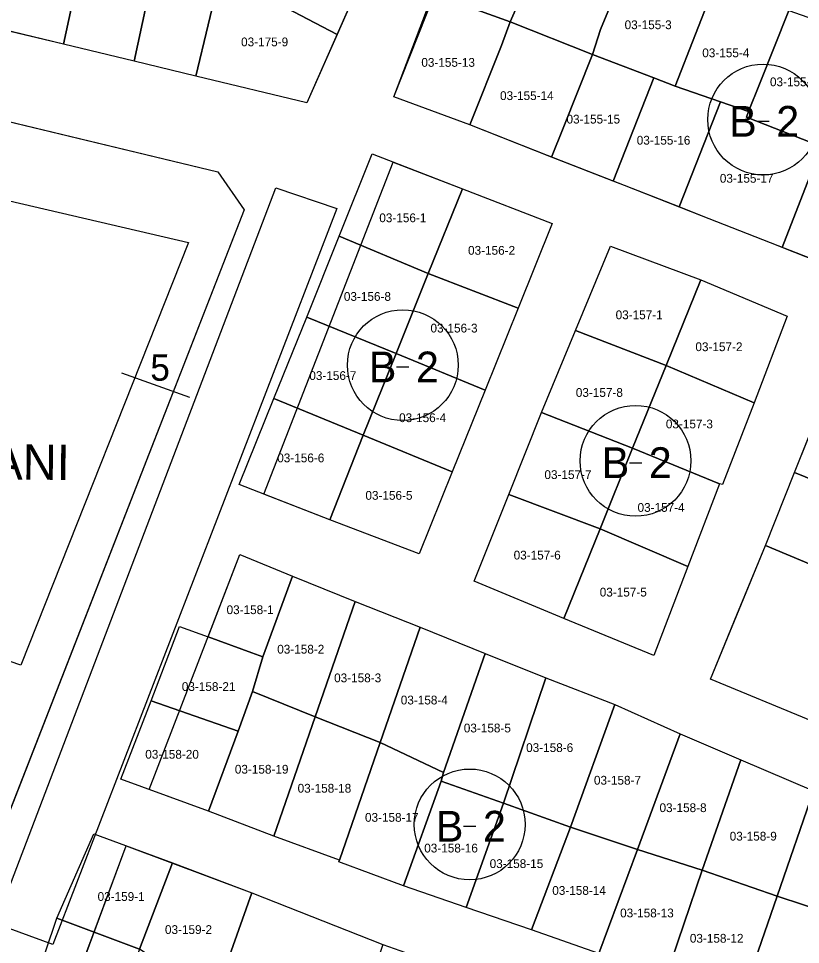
# Model space of a CAD drawing. Extents: x 413946 to 415528, y 4453939 to 4454944.
# Drawn here: x 414681.1 to 414770, y 4454188.2 to 4454293.5 of the extents above; entities that cross this region are included whole.
import ezdxf

# ---------------------------------------------------------------- set-up
doc = ezdxf.new("R2010")
doc.units = 0
for name, color, linetype in [('0_KADASTRO', 7, 'Continuous'), ('Level 20', 7, 'Continuous'), ('Level 27', 7, 'Continuous'), ('Level 28', 7, 'Continuous'), ('Level 33', 7, 'Continuous'), ('Level 54', 7, 'Continuous'), ('Level 62', 7, 'Continuous'), ('SEMBOL', 7, 'Continuous'), ('SNR_YAPIYAK', 7, 'Continuous')]:
    doc.layers.add(name, color=color, linetype=linetype)

msp = doc.modelspace()

# ---------------------------------------------------------------- linework, layer by layer
at = {"layer": '0_KADASTRO'}
for points in [[(414697.18, 4454302.27), (414698.65, 4454309.13), (414699.17, 4454311.54), (414721.15, 4454300.35), (414717.33, 4454291.66), (414704.08, 4454298.63)], [(414729.3, 4454295.87), (414734.34, 4454308.12), (414741.83, 4454305.09), (414738.19, 4454295.79), (414737.02, 4454293.08)], [(414674.56, 4454293.33), (414675.65, 4454306.29), (414688.96, 4454303.19), (414686.23, 4454290.53)], [(414737.02, 4454293.08), (414738.19, 4454295.79), (414741.83, 4454305.09), (414751.12, 4454301.46), (414751.09, 4454301.37), (414747.27, 4454292.23), (414746.39, 4454289.37)], [(414686.23, 4454290.53), (414688.96, 4454303.19), (414696.97, 4454301.31), (414694.23, 4454288.6)], [(414694.23, 4454288.6), (414696.97, 4454301.31), (414697.18, 4454302.27), (414704.08, 4454298.63), (414701.26, 4454286.91)], [(414746.39, 4454289.37), (414747.27, 4454292.23), (414751.09, 4454301.37), (414760.39, 4454297.62), (414755.77, 4454285.78), (414753.34, 4454286.71)], [(414701.26, 4454286.91), (414704.08, 4454298.63), (414717.33, 4454291.66), (414713.9, 4454283.88)], [(414755.77, 4454285.78), (414760.39, 4454297.62), (414760.42, 4454297.69), (414768.71, 4454294.36), (414765.37, 4454286.01), (414764.12, 4454282.88), (414760.92, 4454283.99)], [(414723.79, 4454284.57), (414728.21, 4454296.27), (414729.3, 4454295.87), (414737.02, 4454293.08), (414736.04, 4454290.39), (414732.41, 4454281.37)], [(414763.9, 4454282.25), (414764.12, 4454282.88), (414765.37, 4454286.01), (414768.71, 4454294.36), (414777.22, 4454291.39), (414772.55, 4454279.33), (414772.39, 4454278.91)], [(414732.41, 4454281.37), (414736.04, 4454290.39), (414737.02, 4454293.08), (414746.39, 4454289.37), (414743.04, 4454280.99), (414741.72, 4454277.71)], [(414741.72, 4454277.71), (414743.04, 4454280.99), (414746.39, 4454289.37), (414753.34, 4454286.71), (414748.73, 4454274.98)], [(414631.05, 4454220.6), (414654.94, 4454287.76), (414703.76, 4454276.03), (414706.77, 4454271.71), (414680.3, 4454203.91)], [(414748.73, 4454274.98), (414753.34, 4454286.71), (414755.77, 4454285.78), (414760.92, 4454283.99), (414756.22, 4454272.04), (414750.01, 4454274.48)], [(414756.22, 4454272.04), (414760.92, 4454283.99), (414764.12, 4454282.88), (414763.9, 4454282.25), (414772.39, 4454278.91), (414771.6, 4454276.78), (414767.95, 4454267.42), (414767.49, 4454267.6), (414758.76, 4454271.04)], [(414767.95, 4454267.42), (414771.6, 4454276.78), (414772.39, 4454278.91), (414772.55, 4454279.33), (414781.05, 4454276.16), (414777.69, 4454267.75), (414776.23, 4454264.18)], [(414717.57, 4454268.71), (414721.3, 4454278.08), (414731.59, 4454274.09), (414727.7, 4454264.45)], [(414727.7, 4454264.45), (414731.59, 4454274.09), (414741.8, 4454270.14), (414737.92, 4454260.52)], [(414713.87, 4454259.51), (414717.57, 4454268.71), (414727.7, 4454264.45), (414724.03, 4454255.36)], [(414744.44, 4454257.97), (414748.43, 4454267.57), (414758.7, 4454263.76), (414754.75, 4454253.99)], [(414724.03, 4454255.36), (414727.7, 4454264.45), (414737.92, 4454260.52), (414734.16, 4454251.2)], [(414754.75, 4454253.99), (414758.7, 4454263.76), (414768.52, 4454259.6), (414764.75, 4454249.78)], [(414710.14, 4454250.24), (414713.87, 4454259.51), (414724.03, 4454255.36), (414720.29, 4454246.08)], [(414740.59, 4454248.68), (414744.44, 4454257.97), (414754.75, 4454253.99), (414750.94, 4454244.62)], [(414720.29, 4454246.08), (414724.03, 4454255.36), (414734.16, 4454251.2), (414730.42, 4454241.91)], [(414750.94, 4454244.62), (414754.75, 4454253.99), (414764.75, 4454249.78), (414761.17, 4454240.46), (414760.82, 4454240.57)], [(414706.2, 4454240.46), (414710.14, 4454250.24), (414720.29, 4454246.08), (414716.52, 4454236.46)], [(414769.36, 4454241.86), (414772.73, 4454250.28), (414784.08, 4454245.59), (414780.73, 4454237.2)], [(414736.85, 4454239.35), (414740.59, 4454248.68), (414750.94, 4454244.62), (414747.23, 4454235.44)], [(414716.52, 4454236.46), (414720.29, 4454246.08), (414730.42, 4454241.91), (414726.67, 4454232.6)], [(414747.23, 4454235.44), (414750.94, 4454244.62), (414760.82, 4454240.57), (414757.22, 4454231.16)], [(414766.04, 4454233.56), (414769.36, 4454241.86), (414780.73, 4454237.2), (414777.4, 4454228.84), (414775.2, 4454229.71)], [(414732.91, 4454229.48), (414736.85, 4454239.35), (414747.23, 4454235.44), (414743.11, 4454225.25)], [(414743.11, 4454225.25), (414747.23, 4454235.44), (414757.22, 4454231.16), (414753.35, 4454221.02)], [(414759.79, 4454218.33), (414762.79, 4454225.66), (414766.04, 4454233.56), (414775.2, 4454229.71), (414777.4, 4454228.84), (414788.83, 4454224.17), (414785.8, 4454216.2), (414782.95, 4454208.77), (414771.37, 4454213.55)], [(414702.65, 4454223.15), (414706.25, 4454232.5), (414712.27, 4454230.06), (414708.9, 4454220.89), (414707.65, 4454221.34)], [(414707.72, 4454216.93), (414708.9, 4454220.89), (414712.27, 4454230.06), (414719.4, 4454227.19), (414714.85, 4454214.05)], [(414714.85, 4454214.05), (414719.4, 4454227.19), (414726.78, 4454224.24), (414722.21, 4454211.15)], [(414696.18, 4454215.89), (414699.42, 4454224.32), (414702.65, 4454223.15), (414707.65, 4454221.34), (414708.9, 4454220.89), (414707.72, 4454216.93), (414706.07, 4454212.42)], [(414722.21, 4454211.15), (414726.78, 4454224.24), (414734.16, 4454221.25), (414729.42, 4454207.75)], [(414729.16, 4454206.75), (414729.42, 4454207.75), (414734.16, 4454221.25), (414741.06, 4454218.5), (414736.27, 4454204.23)], [(414736.27, 4454204.23), (414741.06, 4454218.5), (414748.9, 4454215.47), (414743.89, 4454201.53)], [(414702.72, 4454203.33), (414706.07, 4454212.42), (414707.72, 4454216.93), (414714.85, 4454214.05), (414710.13, 4454200.48)], [(414692.74, 4454206.99), (414696.18, 4454215.89), (414706.07, 4454212.42), (414702.72, 4454203.33)], [(414743.89, 4454201.53), (414748.9, 4454215.47), (414756.36, 4454212.12), (414751.51, 4454198.98)], [(414710.13, 4454200.48), (414714.85, 4454214.05), (414722.21, 4454211.15), (414717.59, 4454197.75)], [(414751.51, 4454198.98), (414756.36, 4454212.12), (414763.25, 4454209.19), (414758.86, 4454196.63)], [(414717.52, 4454197.57), (414717.59, 4454197.75), (414722.21, 4454211.15), (414729.42, 4454207.75), (414729.16, 4454206.75), (414724.88, 4454194.83)], [(414758.86, 4454196.63), (414763.25, 4454209.19), (414771.53, 4454205.64), (414767.38, 4454193.69)], [(414724.88, 4454194.83), (414729.16, 4454206.75), (414736.27, 4454204.23), (414731.99, 4454192.4)], [(414767.38, 4454193.69), (414771.53, 4454205.64), (414780.48, 4454202.71), (414776.36, 4454190.71)], [(414731.99, 4454192.4), (414736.27, 4454204.23), (414743.89, 4454201.53), (414739.45, 4454189.83)], [(414685.47, 4454191.16), (414689.68, 4454200.77), (414698.61, 4454197.45), (414694.84, 4454187.63)], [(414739.45, 4454189.83), (414743.89, 4454201.53), (414751.51, 4454198.98), (414747.11, 4454187.16)], [(414747.11, 4454187.16), (414751.51, 4454198.98), (414758.86, 4454196.63), (414754.66, 4454184.35)], [(414694.84, 4454187.63), (414698.61, 4454197.45), (414707.65, 4454194.06), (414703.37, 4454182.09)], [(414754.66, 4454184.35), (414758.86, 4454196.63), (414767.38, 4454193.69), (414763.1, 4454181.29)], [(414703.37, 4454182.09), (414707.65, 4454194.06), (414722.54, 4454188.17), (414718.48, 4454176.24), (414711.03, 4454179.13)], [(414763.1, 4454181.29), (414767.38, 4454193.69), (414776.36, 4454190.71), (414772.34, 4454177.79)], [(414681.64, 4454179.79), (414685.47, 4454191.16), (414694.84, 4454187.63), (414690.44, 4454175.38)]]:
    msp.add_lwpolyline(points, close=True, dxfattribs=at)
at = {"layer": 'Level 27'}
for p, q in [((414724.06, 4454306.91), (414713.9, 4454283.88)), ((414732.41, 4454281.37), (414723.79, 4454284.57)), ((414741.25, 4454277.89), (414732.41, 4454281.37)), ((414750.01, 4454274.48), (414741.25, 4454277.89)), ((414723.71, 4454277.14), (414731.59, 4454274.09)), ((414758.76, 4454271.04), (414750.01, 4454274.48)), ((414731.59, 4454274.09), (414741.8, 4454270.14)), ((414767.49, 4454267.6), (414758.76, 4454271.04)), ((414741.8, 4454270.14), (414737.92, 4454260.52)), ((414744.44, 4454257.97), (414748.43, 4454267.57)), ((414748.43, 4454267.57), (414758.7, 4454263.76)), ((414776.23, 4454264.18), (414767.49, 4454267.6)), ((414758.7, 4454263.76), (414768.52, 4454259.6)), ((414737.92, 4454260.52), (414734.16, 4454251.2)), ((414768.52, 4454259.6), (414764.75, 4454249.78)), ((414740.59, 4454248.68), (414744.44, 4454257.97)), ((414734.16, 4454251.2), (414730.42, 4454241.91)), ((414769.36, 4454241.86), (414772.73, 4454250.28)), ((414764.75, 4454249.78), (414761.17, 4454240.46)), ((414736.85, 4454239.35), (414740.59, 4454248.68)), ((414730.42, 4454241.91), (414726.67, 4454232.6)), ((414766.04, 4454233.56), (414769.36, 4454241.86)), ((414760.82, 4454240.57), (414757.22, 4454231.16)), ((414761.17, 4454240.46), (414760.82, 4454240.57)), ((414716.52, 4454236.46), (414708.99, 4454239.38)), ((414732.91, 4454229.48), (414736.85, 4454239.35)), ((414726.67, 4454232.6), (414716.52, 4454236.46)), ((414759.79, 4454218.33), (414766.04, 4454233.56)), ((414706.25, 4454232.5), (414712.27, 4454230.06)), ((414757.22, 4454231.16), (414753.35, 4454221.02)), ((414712.27, 4454230.06), (414719.4, 4454227.19)), ((414743.11, 4454225.25), (414732.91, 4454229.48)), ((414719.4, 4454227.19), (414726.78, 4454224.24)), ((414753.35, 4454221.02), (414743.11, 4454225.25)), ((414726.78, 4454224.24), (414734.16, 4454221.25)), ((414734.16, 4454221.25), (414741.06, 4454218.5)), ((414741.06, 4454218.5), (414748.9, 4454215.47)), ((414771.37, 4454213.55), (414759.79, 4454218.33)), ((414748.9, 4454215.47), (414756.36, 4454212.12)), ((414756.36, 4454212.12), (414763.25, 4454209.19)), ((414763.25, 4454209.19), (414771.53, 4454205.64)), ((414702.72, 4454203.33), (414695.97, 4454205.8)), ((414710.13, 4454200.48), (414702.72, 4454203.33)), ((414717.59, 4454197.75), (414710.13, 4454200.48)), ((414693.33, 4454199.41), (414707.65, 4454194.06)), ((414717.52, 4454197.57), (414717.59, 4454197.75)), ((414724.88, 4454194.83), (414717.52, 4454197.57)), ((414731.99, 4454192.4), (414724.88, 4454194.83)), ((414707.65, 4454194.06), (414722.54, 4454188.17)), ((414739.45, 4454189.83), (414731.99, 4454192.4)), ((414747.11, 4454187.16), (414739.45, 4454189.83))]:
    msp.add_line(p, q, dxfattribs=at)
at = {"layer": 'Level 28'}
for p, q in [((414723.79, 4454284.57), (414728.36, 4454296.14)), ((414686.23, 4454290.53), (414674.56, 4454293.33)), ((414694.23, 4454288.6), (414686.23, 4454290.53)), ((414701.26, 4454286.91), (414694.23, 4454288.6)), ((414654.94, 4454287.76), (414703.76, 4454276.03)), ((414713.9, 4454283.88), (414701.26, 4454286.91)), ((414708.99, 4454239.38), (414723.71, 4454277.14)), ((414703.76, 4454276.03), (414706.77, 4454271.71)), ((414706.77, 4454271.71), (414675.02, 4454190.38)), ((414695.97, 4454205.8), (414706.25, 4454232.5)), ((414685.37, 4454177.92), (414693.33, 4454199.41))]:
    msp.add_line(p, q, dxfattribs=at)
at = {"layer": 'Level 54'}
for points in [[(414698.17, 4454335.31), (414705.06, 4454331.28), (414711.98, 4454327), (414721.79, 4454320.94), (414728.31, 4454317.05), (414724.06, 4454306.91), (414713.9, 4454283.88), (414701.26, 4454286.91), (414694.23, 4454288.6), (414686.23, 4454290.53), (414674.56, 4454293.33), (414675.65, 4454306.29), (414676.36, 4454314.75), (414677.12, 4454323.65), (414678.22, 4454336.75), (414677.79, 4454337.04), (414680.62, 4454346.19), (414688.02, 4454341.62), (414694.82, 4454337.42)], [(414794.22, 4454284.95), (414802.59, 4454281.85), (414810.77, 4454278.84), (414806.13, 4454266.76), (414801.39, 4454254.49), (414793.03, 4454257.69), (414784.62, 4454260.99), (414776.23, 4454264.18), (414767.49, 4454267.6), (414758.76, 4454271.04), (414750.01, 4454274.48), (414741.25, 4454277.89), (414732.41, 4454281.37), (414723.79, 4454284.57), (414728.36, 4454296.14), (414733.7, 4454308.38), (414741.83, 4454305.09), (414751.12, 4454301.46), (414760.39, 4454297.62), (414768.71, 4454294.36), (414777.22, 4454291.39), (414785.63, 4454288.19)], [(414723.71, 4454277.14), (414731.59, 4454274.09), (414741.8, 4454270.14), (414737.92, 4454260.52), (414734.16, 4454251.2), (414730.42, 4454241.91), (414726.67, 4454232.6), (414716.52, 4454236.46), (414708.99, 4454239.38)], [(414748.43, 4454267.57), (414758.7, 4454263.76), (414768.52, 4454259.6), (414764.75, 4454249.78), (414761.17, 4454240.46), (414760.82, 4454240.57), (414757.22, 4454231.16), (414753.35, 4454221.02), (414743.11, 4454225.25), (414732.91, 4454229.48), (414736.85, 4454239.35), (414740.59, 4454248.68), (414744.44, 4454257.97)], [(414759.79, 4454218.33), (414766.04, 4454233.56), (414769.36, 4454241.86), (414772.73, 4454250.28), (414775.51, 4454257.23), (414787.12, 4454252.89), (414798.71, 4454248.37), (414795.63, 4454240.82), (414792.25, 4454232.56), (414788.83, 4454224.17), (414785.8, 4454216.2), (414782.95, 4454208.77), (414771.37, 4454213.55)], [(414756.36, 4454212.12), (414763.25, 4454209.19), (414771.53, 4454205.64), (414780.48, 4454202.71), (414776.36, 4454190.71), (414772.34, 4454177.79), (414763.1, 4454181.29), (414754.66, 4454184.35), (414747.11, 4454187.16), (414739.45, 4454189.83), (414731.99, 4454192.4), (414724.88, 4454194.83), (414717.52, 4454197.57), (414717.59, 4454197.75), (414710.13, 4454200.48), (414702.72, 4454203.33), (414695.97, 4454205.8), (414706.25, 4454232.5), (414712.27, 4454230.06), (414719.4, 4454227.19), (414726.78, 4454224.24), (414734.16, 4454221.25), (414741.06, 4454218.5), (414748.9, 4454215.47)], [(414685.37, 4454177.92), (414693.33, 4454199.41), (414707.65, 4454194.06), (414722.54, 4454188.17), (414729.63, 4454185.67), (414737.08, 4454182.98), (414744.65, 4454180.31), (414752.19, 4454177.71), (414751.99, 4454177.19), (414760.48, 4454174.14), (414769.83, 4454171), (414762.13, 4454148.76), (414752.67, 4454151.96), (414752.37, 4454151.11), (414743.83, 4454153.99), (414735.54, 4454156.8), (414728.66, 4454159.22), (414721.03, 4454161.74), (414714.08, 4454164.15), (414706.65, 4454167.24), (414699.24, 4454170.96), (414690.44, 4454175.38)]]:
    msp.add_lwpolyline(points, close=True, dxfattribs=at)
at = {"layer": 'Level 62'}
msp.add_lwpolyline([(414678.45, 4454190.55), (414710.36, 4454274.2), (414717.3, 4454271.87), (414685, 4454188.19), (414678.45, 4454190.55)], dxfattribs=at)
at = {"layer": 'SEMBOL'}
for p, q in [((414765.08, 4454281.77), (414766.48, 4454281.77)), ((414724.1, 4454253.84), (414725.5, 4454253.84)), ((414750.57, 4454242.96), (414751.97, 4454242.96)), ((414731.71, 4454201.62), (414733.11, 4454201.62))]:
    msp.add_line(p, q, dxfattribs=at)
for centre in [(414765.78, 4454281.97), (414724.8, 4454254.05), (414751.27, 4454243.17), (414732.41, 4454201.83)]:
    msp.add_circle(centre, 6.3, dxfattribs=at)
at = {"layer": 'SNR_YAPIYAK'}
msp.add_line((414692.82, 4454253.19), (414700.53, 4454250.4), dxfattribs=at)
for points in [[(414656.4, 4454278.21), (414700.44, 4454267.98)], [(414700.44, 4454267.98), (414681.36, 4454219.92)], [(414681.36, 4454219.92), (414640.44, 4454233.97)]]:
    msp.add_lwpolyline(points, dxfattribs=at)

# ---------------------------------------------------------------- texts
at = {"layer": '0_KADASTRO'}
for s, p in [('03-155-3', (414750.03, 4454292.25)), ('03-175-9', (414706.41, 4454290.3)), ('03-155-4', (414758.86, 4454289.06)), ('03-155-13', (414726.91, 4454287.97)), ('03-155-19', (414766.56, 4454285.76)), ('03-155-14', (414735.86, 4454284.19)), ('03-155-15', (414743.42, 4454281.52)), ('03-155-16', (414751.41, 4454279.12)), ('03-155-17', (414760.86, 4454274.79)), ('03-156-1', (414722.13, 4454270.3)), ('03-156-2', (414732.22, 4454266.6)), ('03-156-8', (414718.1, 4454261.36)), ('03-157-1', (414749.01, 4454259.27)), ('03-156-3', (414727.95, 4454257.76)), ('03-157-2', (414758.08, 4454255.64)), ('03-156-7', (414714.17, 4454252.36)), ('03-157-8', (414744.48, 4454250.44)), ('03-156-4', (414724.38, 4454247.57)), ('03-157-3', (414754.72, 4454246.86)), ('03-156-6', (414710.52, 4454243)), ('03-157-7', (414740.91, 4454241.1)), ('03-156-5', (414720.55, 4454238.74)), ('03-157-4', (414751.5, 4454237.37)), ('03-157-6', (414737.41, 4454231.95)), ('03-157-5', (414747.2, 4454227.74)), ('03-158-1', (414704.76, 4454225.74)), ('03-158-2', (414710.52, 4454221.25)), ('03-158-3', (414716.99, 4454217.99)), ('03-158-21', (414699.67, 4454217)), ('03-158-4', (414724.57, 4454215.47)), ('03-158-5', (414731.74, 4454212.29)), ('03-158-20', (414695.51, 4454209.3)), ('03-158-6', (414738.83, 4454210.06)), ('03-158-19', (414705.7, 4454207.6)), ('03-158-7', (414746.54, 4454206.35)), ('03-158-18', (414712.84, 4454205.44)), ('03-158-8', (414754, 4454203.23)), ('03-158-17', (414720.5, 4454202.13)), ('03-158-9', (414761.98, 4454199.99)), ('03-158-16', (414727.24, 4454198.64)), ('03-158-15', (414734.68, 4454196.87)), ('03-158-14', (414741.8, 4454193.82)), ('03-159-1', (414690.09, 4454193.13)), ('03-158-13', (414749.52, 4454191.26)), ('03-159-2', (414697.75, 4454189.37)), ('03-158-12', (414757.45, 4454188.38))]:
    msp.add_text(s, height=1, dxfattribs=at).set_placement(p)
at = {"layer": 'Level 20'}
msp.add_text('5', height=3, rotation=359.4136, dxfattribs=at).set_placement((414696.07, 4454252.29))
at = {"layer": 'Level 33'}
msp.add_text('İLKOKUL ALANI', height=4, rotation=359.4136, dxfattribs=at).set_placement((414647.37, 4454241.39))
at = {"layer": 'SEMBOL'}
for s, p in [('B', (414761.93, 4454280.02)), ('2', (414767.28, 4454280.02)), ('B', (414720.95, 4454252.09)), ('2', (414726.3, 4454252.09)), ('B', (414747.43, 4454241.21)), ('2', (414752.78, 4454241.21)), ('B', (414728.57, 4454199.87)), ('2', (414733.92, 4454199.87))]:
    msp.add_text(s, height=3.5, dxfattribs=at).set_placement(p)

doc.saveas('drawing.dxf')
